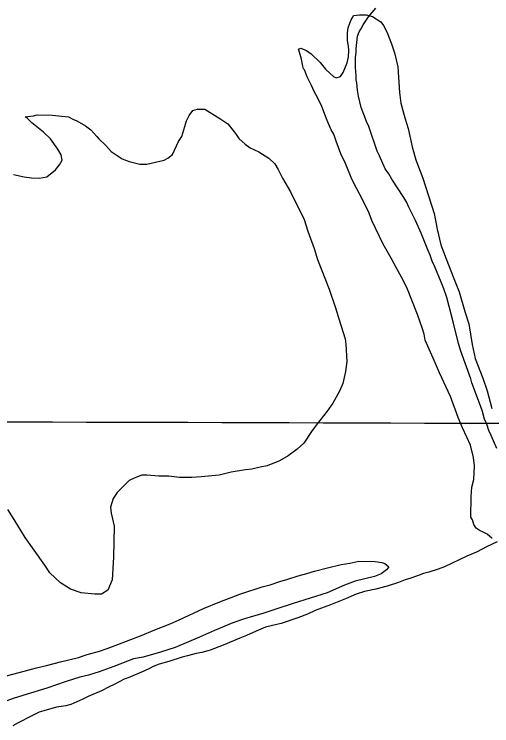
# Model space of a CAD drawing. Extents: x 3161564 to 3199464, y 849354 to 874788.
# Drawn here: x 3168798 to 3169375, y 860506 to 861366 of the extents above; entities that cross this region are included whole.
import ezdxf

# ---------------------------------------------------------------- set-up
doc = ezdxf.new("R2010")
doc.units = 0
for name, color, linetype in [('V-GRID-MAJR', 7, 'Continuous'), ('V-SITE-VEGE', 7, 'Continuous'), ('V-TOPO-SHOR', 7, 'Continuous')]:
    doc.layers.add(name, color=color, linetype=linetype)

msp = doc.modelspace()

# ---------------------------------------------------------------- linework, layer by layer
at = {"layer": 'V-GRID-MAJR'}
msp.add_spline([(3165780.446, 860882.501), (3171010.106, 860866.147), (3176239.768, 860850.5530000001), (3181469.433, 860835.721), (3186699.099, 860821.649), (3191928.768, 860808.338), (3197158.438, 860795.787), (3197158.4390000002, 860795.787)], degree=3, dxfattribs=at)
at = {"layer": 'V-SITE-VEGE'}
for p, q in [((3169014.085, 861249.2979999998), (3169019.608, 861251.0359999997)), ((3169019.608, 861251.0359999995), (3169028.761, 861250.8849999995)), ((3169028.761, 861250.8849999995), (3169046.8850000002, 861239.5919999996)), ((3168811.296, 861241.6999999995), (3168821.691, 861242.7479999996)), ((3168813.7060000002, 861239.8319999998), (3168811.2960000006, 861241.6999999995)), ((3168821.691, 861242.7479999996), (3168825.984, 861243.8969999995)), ((3168825.984, 861243.8969999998), (3168844.291, 861243.5919999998)), ((3168844.291, 861243.5919999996), (3168863.788, 861241.4349999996)), ((3169006.548, 861236.6039999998), (3169009.71, 861243.2659999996)), ((3169009.71, 861243.2659999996), (3169014.085, 861249.2979999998)), ((3168819.717, 861234.2369999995), (3168813.7060000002, 861239.8319999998)), ((3168833.5700000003, 861223.0179999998), (3168819.7170000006, 861234.2369999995)), ((3168863.788, 861241.4349999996), (3168869.24, 861238.9019999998)), ((3168869.24, 861238.9019999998), (3168874.091, 861236.9909999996)), ((3168874.091, 861236.9909999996), (3168884.362, 861230.7119999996)), ((3169004.6040000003, 861229.9239999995), (3169006.548, 861236.6039999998)), ((3169046.8850000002, 861239.5919999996), (3169056.548, 861233.3269999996)), ((3169056.548, 861233.3269999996), (3169065.506, 861221.5779999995)), ((3168884.362, 861230.7119999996), (3168890.994, 861225.7189999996)), ((3168890.994, 861225.7189999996), (3168898.182, 861217.6619999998)), ((3169000.738, 861217.7789999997), (3169004.6040000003, 861229.9239999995)), ((3168841.981, 861214.9399999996), (3168833.5700000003, 861223.0179999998)), ((3168898.182, 861217.6619999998), (3168900.5840000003, 861215.1799999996)), ((3168996.973, 861211.7369999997), (3169000.738, 861217.7789999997)), ((3169065.506, 861221.5779999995), (3169069.6750000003, 861215.4049999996)), ((3168850.931, 861202.5829999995), (3168841.981, 861214.9399999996)), ((3168900.5840000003, 861215.1799999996), (3168908.9960000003, 861207.1049999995)), ((3168989.386, 861195.9939999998), (3168996.973, 861211.7369999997)), ((3169069.6750000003, 861215.4049999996), (3169077.497, 861208.5589999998)), ((3169077.497, 861208.5589999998), (3169083.528, 861204.1879999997)), ((3168855.088, 861195.7979999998), (3168850.931, 861202.5829999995)), ((3168908.9960000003, 861207.1049999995), (3168915.586, 861199.6709999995)), ((3168915.586, 861199.6709999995), (3168928.867, 861190.9009999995)), ((3169083.528, 861204.1879999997), (3169093.821, 861199.1299999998)), ((3169093.821, 861199.1299999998), (3169105.9050000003, 861191.6009999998)), ((3168856.198, 861189.0659999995), (3168855.088, 861195.7979999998)), ((3168928.867, 861190.9009999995), (3168937.36, 861187.7059999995)), ((3168979.5100000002, 861189.4449999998), (3168983.821, 861191.8139999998)), ((3168983.821, 861191.8139999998), (3168989.386, 861195.9939999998)), ((3169105.9050000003, 861191.6009999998), (3169113.114, 861184.7669999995)), ((3168848.0700000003, 861177.6029999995), (3168853.054, 861183.6239999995)), ((3168853.054, 861183.6239999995), (3168856.198, 861189.0659999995)), ((3168937.36, 861187.7059999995), (3168950.125, 861184.4419999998)), ((3168950.125, 861184.4419999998), (3168958.67, 861184.2979999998)), ((3168958.67, 861184.2979999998), (3168979.5100000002, 861189.4449999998)), ((3169113.114, 861184.7669999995), (3169117.273, 861177.9819999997)), ((3168837.553, 861169.2329999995), (3168848.0700000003, 861177.6029999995)), ((3169117.273, 861177.9819999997), (3169122.594, 861167.5169999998)), ((3168797.308, 861171.7379999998), (3168810.0810000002, 861169.0819999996)), ((3168810.0810000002, 861169.0819999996), (3168819.215, 861167.7069999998)), ((3168819.215, 861167.7069999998), (3168828.978, 861167.5459999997)), ((3168828.978, 861167.5459999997), (3168837.553, 861169.2329999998)), ((3169122.594, 861167.5169999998), (3169132.08, 861150.8769999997)), ((3169132.08, 861150.8769999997), (3169148.6160000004, 861117.6379999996)), ((3169148.616, 861117.6379999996), (3169153.265, 861103.5189999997)), ((3169153.265, 861103.5189999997), (3169160.85, 861082.6399999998)), ((3169160.85, 861082.6399999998), (3169164.897, 861069.1409999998)), ((3169164.897, 861069.1409999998), (3169178.953, 861033.5019999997)), ((3169178.953, 861033.5019999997), (3169186.508, 861010.7899999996)), ((3169186.508, 861010.7899999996), (3169191.144, 860996.0619999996)), ((3169191.144, 860996.0619999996), (3169198.0870000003, 860973.3599999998)), ((3169198.0870000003, 860973.3599999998), (3169199.197, 860966.6269999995)), ((3169199.197, 860966.6269999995), (3169200.072, 860945.8579999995)), ((3169200.072, 860945.8579999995), (3169198.646, 860933.6719999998)), ((3169198.646, 860933.6719999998), (3169195.3510000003, 860919.0779999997)), ((3169195.3510000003, 860919.0779999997), (3169191.536, 860909.9849999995)), ((3169191.536, 860909.9849999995), (3169183.356, 860895.4729999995)), ((3169183.356, 860895.4729999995), (3169176.481, 860885.8209999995)), ((3169176.481, 860885.8209999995), (3169163.38, 860868.9469999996)), ((3169163.38, 860868.9469999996), (3169157.756, 860861.1049999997)), ((3169157.756, 860861.1049999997), (3169148.3680000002, 860847.2219999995)), ((3169148.3680000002, 860847.2219999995), (3169140.311, 860840.0339999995)), ((3169140.311, 860840.0339999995), (3169129.182, 860831.6739999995)), ((3169129.182, 860831.6739999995), (3169118.7090000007, 860825.7449999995)), ((3169118.7090000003, 860825.7449999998), (3169103.9590000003, 860819.8849999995)), ((3169060.488, 860812.0679999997), (3169045.779, 860808.6499999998)), ((3169077.626, 860814.8329999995), (3169060.488, 860812.0679999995)), ((3169085.58, 860815.9199999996), (3169077.626, 860814.8329999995)), ((3169095.384, 860818.1979999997), (3169085.58, 860815.9199999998)), ((3169103.9590000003, 860819.8849999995), (3169095.384, 860818.1979999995)), ((3168943.166, 860804.8739999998), (3168937.012, 860801.9239999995)), ((3168952.38, 860808.3819999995), (3168943.166, 860804.8739999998)), ((3168958.483, 860808.2789999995), (3168952.38, 860808.3819999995)), ((3168973.1180000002, 860807.4249999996), (3168958.483, 860808.2789999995)), ((3168985.324, 860807.2209999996), (3168973.1180000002, 860807.4249999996)), ((3168998.1180000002, 860805.7869999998), (3168985.324, 860807.2209999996)), ((3169012.7660000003, 860805.5409999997), (3168998.1180000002, 860805.7869999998)), ((3169024.382, 860806.5669999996), (3169012.7660000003, 860805.5409999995)), ((3169045.779, 860808.6499999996), (3169024.382, 860806.5669999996)), ((3168932.668, 860797.7239999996), (3168922.731, 860787.5129999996)), ((3168937.012, 860801.9239999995), (3168932.668, 860797.7239999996)), ((3168922.731, 860787.5129999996), (3168917.7260000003, 860780.2729999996)), ((3168917.7260000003, 860780.2729999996), (3168914.503, 860769.9489999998)), ((3168914.503, 860769.9489999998), (3168915.6, 860762.6029999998)), ((3168798.268, 860754.8019999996), (3168790.539, 860767.1389999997)), ((3168915.6, 860762.6029999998), (3168918.9960000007, 860746.6779999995)), ((3168811.3370000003, 860733.2159999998), (3168798.2680000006, 860754.8019999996)), ((3168918.9960000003, 860746.6779999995), (3168918.373, 860709.4509999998)), ((3168835.196, 860699.8539999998), (3168811.3370000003, 860733.2159999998)), ((3168918.373, 860709.4509999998), (3168916.694, 860682.0119999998)), ((3168841.145, 860690.5989999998), (3168835.196, 860699.8539999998)), ((3169176.978, 860696.5789999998), (3169193.528, 860700.5749999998)), ((3169193.528, 860700.5749999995), (3169203.932, 860702.2339999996)), ((3169203.932, 860702.2339999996), (3169214.9560000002, 860704.4909999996)), ((3169214.9560000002, 860704.4909999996), (3169234.484, 860704.1629999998)), ((3169234.484, 860704.1629999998), (3169242.398, 860702.8109999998)), ((3169242.398, 860702.8109999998), (3169246.039, 860701.5289999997)), ((3169246.039, 860701.5289999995), (3169250.86, 860697.7859999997)), ((3169151.835, 860689.6759999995), (3169161.041, 860692.5729999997)), ((3169161.041, 860692.5729999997), (3169176.978, 860696.5789999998)), ((3169248.357, 860694.1669999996), (3169241.562, 860689.3929999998)), ((3169250.86, 860697.7859999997), (3169248.357, 860694.1669999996)), ((3168854.365, 860678.1699999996), (3168841.145, 860690.5989999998)), ((3169119.319, 860679.8409999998), (3169129.133, 860682.7309999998)), ((3169129.133, 860682.7309999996), (3169141.411, 860686.7979999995)), ((3169141.411, 860686.7979999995), (3169151.835, 860689.6759999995)), ((3169233.569, 860685.8659999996), (3169210.2770000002, 860680.1519999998)), ((3169241.562, 860689.3929999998), (3169233.569, 860685.8659999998)), ((3168866.448, 860670.6429999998), (3168854.365, 860678.1699999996)), ((3168916.694, 860682.0119999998), (3168911.596, 860669.2769999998)), ((3169097.848, 860673.4859999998), (3169107.6520000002, 860675.7629999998)), ((3169107.6520000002, 860675.7629999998), (3169119.319, 860679.8409999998)), ((3169197.381, 860675.4849999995), (3169176.4700000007, 860666.0659999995)), ((3169210.2770000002, 860680.1519999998), (3169197.381, 860675.4849999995)), ((3168879.193, 860666.1559999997), (3168866.448, 860670.6429999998)), ((3168895.651, 860664.6589999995), (3168879.193, 860666.1559999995)), ((3168911.596, 860669.2769999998), (3168903.583, 860664.5279999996)), ((3169070.843, 860664.7819999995), (3169073.294, 860665.3509999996)), ((3169073.294, 860665.3509999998), (3169097.848, 860673.4859999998)), ((3169176.47, 860666.0659999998), (3169135.357, 860653.3259999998)), ((3168903.583, 860664.5279999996), (3168895.651, 860664.6589999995)), ((3169046.879, 860655.4169999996), (3169070.843, 860664.7819999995)), ((3169027.208, 860647.1999999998), (3169046.879, 860655.4169999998)), ((3169135.357, 860653.3259999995), (3169114.486, 860646.3479999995)), ((3168997.682, 860633.6529999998), (3169027.208, 860647.1999999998)), ((3169099.759, 860641.7089999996), (3169076.444, 860634.7769999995)), ((3169114.486, 860646.3479999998), (3169099.759, 860641.7089999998)), ((3168986.617, 860628.9539999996), (3168997.682, 860633.6529999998)), ((3169076.444, 860634.7769999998), (3169062.327, 860630.1299999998)), ((3168966.333, 860620.7459999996), (3168986.617, 860628.9539999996)), ((3169062.327, 860630.1299999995), (3169040.194, 860620.7339999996)), ((3168933.7660000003, 860607.8659999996), (3168952.806, 860614.8699999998)), ((3168952.806, 860614.8699999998), (3168966.333, 860620.7459999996)), ((3169040.194, 860620.7339999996), (3169022.3540000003, 860612.4879999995)), ((3168923.319, 860603.7639999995), (3168933.7660000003, 860607.8659999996)), ((3169022.3540000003, 860612.4879999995), (3168992.849, 860600.1619999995)), ((3168901.2090000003, 860595.5879999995), (3168910.423, 860599.0969999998)), ((3168910.423, 860599.0969999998), (3168923.319, 860603.7639999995)), ((3168992.849, 860600.1619999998), (3168975.0500000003, 860594.3529999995)), ((3168853.994, 860582.9499999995), (3168876.055, 860588.0739999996)), ((3168876.055, 860588.0739999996), (3168886.49, 860591.5619999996)), ((3168886.49, 860591.5619999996), (3168901.2090000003, 860595.5879999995)), ((3168954.199, 860588.5989999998), (3168942.562, 860586.3519999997)), ((3168975.0500000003, 860594.3529999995), (3168954.199, 860588.5989999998)), ((3168837.436, 860578.3439999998), (3168853.994, 860582.9499999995)), ((3168942.562, 860586.3519999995), (3168918.599, 860576.9859999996)), ((3168804.328, 860569.7409999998), (3168825.179, 860575.4949999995)), ((3168825.179, 860575.4949999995), (3168837.436, 860578.3439999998)), ((3168918.599, 860576.9859999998), (3168900.789, 860570.5699999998)), ((3168789.001, 860565.7239999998), (3168804.328, 860569.7409999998)), ((3168877.487, 860564.2439999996), (3168860.919, 860559.0269999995)), ((3168887.903, 860566.5109999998), (3168877.487, 860564.2439999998)), ((3168900.789, 860570.5699999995), (3168887.903, 860566.5109999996)), ((3168860.919, 860559.0269999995), (3168837.586, 860550.8719999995)), ((3168817.9560000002, 860545.0969999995), (3168798.313, 860538.7089999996)), ((3168837.586, 860550.8719999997), (3168817.9560000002, 860545.0969999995)), ((3168798.313, 860538.7089999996), (3168771.913, 860529.3849999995))]:
    msp.add_line(p, q, dxfattribs=at)
for points in [[(3169151.481000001, 861321.6939999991), (3169157.270000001, 861317.6909999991), (3169167.838000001, 861307.2599999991), (3169174.543000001, 861299.3339999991), (3169180.310000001, 861293.8659999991), (3169184.159000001, 861290.3849999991), (3169187.552000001, 861288.8629999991), (3169192.457000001, 861290.2449999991), (3169195.957000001, 861295.069999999), (3169200.547000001, 861306.712999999), (3169202.134000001, 861314.0099999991), (3169202.752000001, 861321.812999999), (3169202.355000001, 861327.1909999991), (3169201.003000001, 861334.0499999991), (3169201.159000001, 861343.324999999), (3169201.745000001, 861349.1769999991), (3169203.797000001, 861355.0009999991), (3169205.327000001, 861358.881999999), (3169207.336000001, 861362.2669999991), (3169208.346000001, 861364.202999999), (3169215.681000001, 861365.0569999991), (3169223.495000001, 861364.925999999), (3169231.273000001, 861362.8429999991), (3169241.417000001, 861356.3239999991), (3169244.761000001, 861351.873999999), (3169248.544000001, 861344.486999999), (3169254.157000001, 861329.7429999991), (3169257.885000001, 861318.937999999), (3169261.9990000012, 861302.2649999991), (3169263.918000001, 861270.981999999), (3169265.659000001, 861258.2579999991), (3169270.246000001, 861240.601999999), (3169274.418000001, 861227.346999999), (3169279.421000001, 861205.287999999), (3169283.556000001, 861189.5939999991), (3169291.974000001, 861167.4759999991), (3169305.908000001, 861124.7629999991), (3169309.496000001, 861105.660999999), (3169314.067000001, 861087.025999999), (3169320.127000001, 861069.8339999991), (3169329.4990000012, 861046.2379999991), (3169336.065000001, 861030.013999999), (3169342.995000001, 861006.457999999), (3169347.6240000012, 860991.243999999), (3169351.601000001, 860966.273999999), (3169355.228000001, 860949.609999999), (3169364.592000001, 860925.5249999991), (3169369.709000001, 860910.3019999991), (3169375.704000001, 860889.2039999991)], [(3169376.003000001, 860731.964999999), (3169369.738000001, 860736.9519999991), (3169363.451000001, 860740.4739999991), (3169361.507000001, 860740.9959999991), (3169356.680000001, 860744.493999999), (3169353.825000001, 860748.935999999), (3169351.962000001, 860754.3389999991), (3169350.065000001, 860757.7899999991), (3169350.483000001, 860782.687999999), (3169351.157000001, 860793.905999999), (3169353.756000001, 860803.140999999), (3169354.522000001, 860819.731999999), (3169353.227000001, 860830.006999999), (3169349.567000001, 860844.716999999), (3169345.336000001, 860854.555999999), (3169340.153000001, 860865.8709999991), (3169334.990000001, 860878.1669999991), (3169325.651000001, 860903.7159999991), (3169312.456000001, 860932.256999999), (3169304.450000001, 860949.969999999), (3169295.046000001, 860971.6129999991), (3169293.704000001, 860978.961999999), (3169291.8570000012, 860985.3389999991), (3169285.797000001, 861002.5319999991), (3169272.675000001, 861035.4679999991), (3169266.533000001, 861047.780999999), (3169259.8940000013, 861059.609999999), (3169253.735000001, 861070.9459999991), (3169244.2490000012, 861087.7059999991), (3169230.566000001, 861116.2579999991), (3169227.296000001, 861125.1009999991), (3169219.276000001, 861141.836999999), (3169212.163000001, 861154.6529999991), (3169206.502000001, 861166.4659999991), (3169198.513000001, 861185.155999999), (3169192.850000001, 861196.9689999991), (3169187.245000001, 861212.2019999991), (3169184.456000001, 861220.5499999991), (3169181.130000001, 861225.976999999), (3169176.436000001, 861237.285999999), (3169169.880000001, 861253.9999999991), (3169164.688000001, 861264.829999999), (3169160.906000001, 861272.216999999), (3169157.610000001, 861279.5979999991), (3169152.413000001, 861289.937999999), (3169149.134000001, 861298.2939999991), (3169147.694000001, 861299.7849999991), (3169147.254000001, 861302.721999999), (3169145.447000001, 861311.542999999), (3169143.145000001, 861319.881999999), (3169141.738000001, 861323.322999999), (3169144.692000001, 861324.7379999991), (3169151.481000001, 861321.6939999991)]]:
    msp.add_lwpolyline(points, dxfattribs=at)
at = {"layer": 'V-TOPO-SHOR'}
for points in [[(3169381.744000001, 860840.8979999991), (3169374.588000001, 860856.5959999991), (3169372.089000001, 860862.5719999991), (3169369.617000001, 860870.030999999), (3169366.750000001, 860876.0129999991), (3169364.309000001, 860885.324999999), (3169361.831000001, 860892.412999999), (3169351.533000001, 860920.032999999), (3169350.131000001, 860924.8779999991), (3169338.076000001, 860958.4589999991), (3169335.264000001, 860967.7799999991), (3169329.368000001, 860992.3559999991), (3169320.979000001, 861023.2799999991), (3169317.445000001, 861033.724999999), (3169314.244000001, 861041.937999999), (3169306.758000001, 861060.236999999), (3169303.539000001, 861067.336999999), (3169301.058000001, 861074.4249999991), (3169298.197000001, 861080.7779999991), (3169290.001000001, 861100.944999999), (3169283.208000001, 861116.263999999), (3169278.191000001, 861126.7329999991), (3169274.959000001, 861133.091999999), (3169272.815000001, 861137.949999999), (3169269.210000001, 861144.314999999), (3169254.743000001, 861166.439999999), (3169251.138000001, 861172.8049999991), (3169246.7860000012, 861178.8119999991), (3169239.631000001, 861194.5079999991), (3169236.755000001, 861200.118999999), (3169226.868000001, 861229.9559999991), (3169223.998000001, 861235.9389999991), (3169217.602000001, 861252.733999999), (3169214.494000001, 861266.508999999), (3169213.134000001, 861273.9519999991), (3169212.167000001, 861282.868999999), (3169211.481000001, 861286.216999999), (3169211.575000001, 861291.778999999), (3169210.617000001, 861301.0689999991), (3169210.820000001, 861313.305999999), (3169211.665000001, 861319.596999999), (3169211.735000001, 861323.6769999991), (3169213.105000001, 861339.231999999), (3169215.045000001, 861344.3899999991), (3169217.326000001, 861347.6919999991), (3169220.007000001, 861352.839999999), (3169226.470000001, 861362.3759999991), (3169235.1780000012, 861372.986999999)], [(3169382.018000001, 860727.9899999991), (3169368.935000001, 860721.9029999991), (3169357.708000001, 860715.782999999), (3169345.379000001, 860710.425999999), (3169318.458000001, 860697.518999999), (3169310.623000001, 860694.682999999), (3169299.436000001, 860691.1599999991), (3169293.108000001, 860689.7799999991), (3169287.882000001, 860687.643999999), (3169277.808000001, 860684.1009999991), (3169270.726000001, 860681.993999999), (3169262.884000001, 860678.785999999), (3169249.082000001, 860674.192999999), (3169235.301000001, 860670.712999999), (3169221.533000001, 860667.974999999), (3169211.4650000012, 860664.8049999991), (3169198.759000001, 860659.079999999), (3169180.462000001, 860651.594999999), (3169161.8030000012, 860644.858999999), (3169152.830000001, 860640.555999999), (3169140.884000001, 860635.9339999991), (3169120.744000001, 860629.2209999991), (3169117.3940000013, 860628.5349999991), (3169102.1240000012, 860624.7089999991), (3169090.549000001, 860620.077999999), (3169078.961000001, 860614.7089999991), (3169070.7490000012, 860611.506999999), (3169050.949000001, 860602.934999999), (3169035.2690000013, 860596.888999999), (3169032.289000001, 860596.1969999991), (3169024.837000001, 860594.094999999), (3169018.138000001, 860592.7229999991), (3169007.705000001, 860589.9299999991), (3169001.379000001, 860588.550999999), (3168984.970000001, 860583.258999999), (3168973.419000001, 860580.113999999), (3168966.325000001, 860577.2649999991), (3168962.579000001, 860575.099999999), (3168955.102000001, 860571.515999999), (3168936.056000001, 860563.6719999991), (3168931.204000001, 860561.898999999), (3168918.859000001, 860555.4269999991), (3168912.8740000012, 860552.559999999), (3168903.896000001, 860547.8879999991), (3168887.457000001, 860540.7429999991), (3168881.098000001, 860537.510999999), (3168866.526000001, 860531.0759999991), (3168860.569000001, 860529.6919999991), (3168849.413000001, 860528.0229999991), (3168834.131000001, 860523.4559999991), (3168828.544000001, 860522.062999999), (3168820.313000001, 860517.7499999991), (3168803.108000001, 860509.133999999), (3168796.743000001, 860505.5319999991)]]:
    msp.add_lwpolyline(points, dxfattribs=at)

doc.saveas('drawing.dxf')
